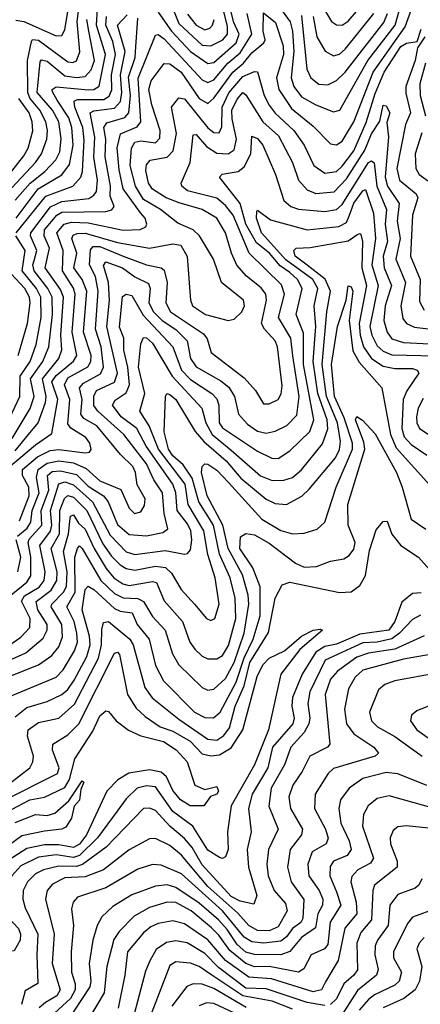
# Model space of a CAD drawing. Extents: x 1308313 to 1441400, y 959662 to 1036319.
# Tile 475 of 656: x 1408611 to 1409982, y 965365 to 968734. Entities that reach past the tile are written whole.
import ezdxf

# ---------------------------------------------------------------- set-up
doc = ezdxf.new("R2010")
doc.units = 0

msp = doc.modelspace()

# ---------------------------------------------------------------- linework, layer by layer
at = {"layer": '0CON10XD'}
for points in [[(1409125.4, 968795), (1409155, 968720.6), (1409235, 968646.7), (1409265, 968645.1), (1409305.9, 968665), (1409321.6, 968685), (1409322.2, 968712.2), (1409281.1, 968875)], [(1408568, 968142), (1408664.9, 968245.1), (1408684.9, 968275.1), (1408703.2, 968325), (1408706.3, 968355), (1408700.5, 968385), (1408679.4, 968425), (1408645.2, 968465.2), (1408638.7, 968485), (1408637.8, 968595), (1408650.6, 968659.4), (1408655, 968666.3), (1408675, 968664.6), (1408775, 968590), (1408792.9, 968587.1), (1408805, 968593.3), (1408816.2, 968623.8), (1408807.4, 968727.4), (1408822.5, 968845)], [(1408597.9, 968732.1), (1408625, 968728.5), (1408735, 968678.9), (1408755, 968679.7), (1408765, 968700), (1408789.5, 968845)], [(1409085, 968759.4), (1409130.5, 968695), (1409195.7, 968625.7), (1409255, 968584.3), (1409275, 968588.2), (1409352, 968655), (1409362.5, 968685), (1409344, 968725), (1409318.5, 968825)], [(1408610.3, 967019.7), (1408643, 967105), (1408642.1, 967135), (1408620.4, 967175), (1408620.1, 967195), (1408671.8, 967238.2), (1408715, 967260), (1408745, 967263.2), (1408835, 967252.2), (1408849.4, 967255), (1408855.8, 967264.2), (1408850.9, 967285), (1408837.4, 967305), (1408786.1, 967336.1), (1408775, 967352), (1408782.7, 967435), (1408764.2, 967485), (1408775, 967508.7), (1408843.7, 967546.3), (1408854.4, 967565), (1408855.7, 967585.7), (1408829.4, 967665), (1408840.4, 967805), (1408824.8, 967844.8), (1408796, 967885), (1408806.8, 967935), (1408788.7, 967985), (1408793.6, 967996.4), (1408807.5, 968002.5), (1408835, 968004.1), (1408945, 967972.2), (1409055, 967953), (1409135, 967967.5), (1409162.8, 967962.8), (1409184.3, 967924.3), (1409195.3, 967775), (1409202.2, 967755), (1409246.4, 967725), (1409324.6, 967705.4), (1409345, 967709.6), (1409370.6, 967735), (1409380.3, 967755), (1409376.7, 967775), (1409301.1, 967835), (1409273.9, 967915), (1409226, 967995), (1409205, 968015.3), (1409152, 968038), (1409092.2, 968085), (1409035, 968119), (1409006.9, 968165), (1408988.9, 968235), (1408993.3, 968295), (1409004.8, 968315), (1409025, 968320.2), (1409075, 968313), (1409090.8, 968329.2), (1409092, 968355), (1409062.9, 968442.9), (1409053.3, 968495), (1409061.2, 968525), (1409105, 968584.5), (1409125, 968583.1), (1409163.1, 968555), (1409225, 968464.1), (1409255, 968447), (1409275, 968465.2), (1409340.6, 968555), (1409377.3, 968585), (1409405, 968621.3), (1409447, 968655), (1409451.4, 968665), (1409444.6, 968695.4), (1409445, 968757.3), (1409486.9, 968725), (1409512.9, 968645), (1409513.7, 968615), (1409489.6, 968535), (1409498.3, 968495), (1409540.7, 968430.7), (1409615, 968370.2), (1409675, 968309.6), (1409695, 968305.9), (1409715, 968318.6), (1409755, 968384.7), (1409820.8, 968555), (1409929.8, 968710.2), (1409967.4, 968812.6)], [(1409509.5, 968765), (1409537.1, 968727.1), (1409544.9, 968694.9), (1409549.3, 968625), (1409539.7, 968535), (1409549.1, 968505), (1409575, 968470.5), (1409625, 968442.5), (1409685, 968418.9), (1409706.5, 968425), (1409802.4, 968595), (1409896.4, 968715), (1409923.3, 968815)], [(1409636.9, 968796.9), (1409678.5, 968728.5), (1409695, 968716.8), (1409715, 968715.2), (1409735, 968728.6), (1409770.3, 968769.7)], [(1408598.5, 968055), (1408674.1, 968155), (1408755, 968203.1), (1408781.3, 968238.7), (1408793.7, 968305), (1408789.4, 968365), (1408778.4, 968398.4), (1408738.8, 968458.8), (1408722.8, 968487.2), (1408722.3, 968495), (1408735.3, 968504.7), (1408846.2, 968493.8), (1408865, 968495.4), (1408882.9, 968507.1), (1408904.6, 968614.6), (1408873.5, 968715), (1408877.1, 968772.9)], [(1408564.3, 967195), (1408665, 967280.1), (1408721.1, 967318.9), (1408741, 967435), (1408721.1, 967495), (1408735, 967516.7), (1408794.4, 967565.6), (1408806, 967585), (1408790.5, 967665), (1408800.9, 967795), (1408795, 967816.1), (1408757.4, 967875), (1408759.7, 967945), (1408738.1, 968005), (1408763, 968035), (1408788.3, 968041.7), (1408845, 968039.1), (1408965, 968014.4), (1409023.6, 968016.4), (1409042.5, 968025), (1409046.4, 968035), (1409040, 968055), (1409023.8, 968073.8), (1408965.1, 968155), (1408950.9, 968220.9), (1408944.3, 968295.7), (1408956.2, 968343.8), (1409012.7, 968367.3), (1409025.1, 968384.9), (1409015.7, 968534.3), (1409075, 968681.2), (1409085, 968682.9), (1409105, 968668.4), (1409235, 968528.9), (1409255, 968519.8), (1409275, 968528.5), (1409323, 968585), (1409365, 968620.8), (1409405.2, 968684.8), (1409388.9, 968755)], [(1408585, 967301.2), (1408646.4, 967403.6), (1408660.2, 967445), (1408647.8, 967505), (1408690.1, 967565), (1408710.6, 967615), (1408722.9, 967725), (1408721.4, 967785), (1408706.9, 967815), (1408659.9, 967875), (1408655.5, 967895), (1408660.2, 967909.8), (1408669.3, 967945), (1408647.7, 967995), (1408649.3, 968005), (1408716.1, 968093.9), (1408755, 968112.6), (1408847.5, 968122.5), (1408865, 968133.4), (1408873.3, 968146.7), (1408876.9, 968185), (1408864.2, 968264.2), (1408867.3, 968332.7), (1408851.4, 968415), (1408865, 968422.7), (1408935, 968430.9), (1408955.5, 968454.5), (1408960.8, 968485), (1408955.2, 968545), (1408971.9, 968625), (1408945.8, 968715), (1408978.8, 968751.2)], [(1408595, 967259.4), (1408640.3, 967315), (1408674, 967355), (1408698.6, 967425), (1408700.9, 967445), (1408688.7, 967505), (1408744.1, 967575), (1408754.6, 967605), (1408751.6, 967655), (1408760.3, 967785), (1408750.5, 967810.5), (1408698.2, 967885), (1408712.8, 967952.8), (1408694.5, 967995), (1408695.3, 968015), (1408737.6, 968065), (1408755, 968076), (1408905, 968077.9), (1408926.1, 968083.9), (1408933.8, 968095), (1408920.8, 968130.8), (1408921.5, 968165), (1408902.9, 968265), (1408905.1, 968325), (1408898.5, 968365), (1408908.7, 968381.3), (1408970.1, 968399.9), (1408984.2, 968415.8), (1408990.4, 968475), (1408982.6, 968537.4), (1409005.5, 968605), (1409008.7, 968641.3), (1409015, 968739.1)], [(1408595, 968116.4), (1408646, 968175), (1408696.5, 968215), (1408734.5, 968255), (1408748.5, 968281.5), (1408753.1, 968326.9), (1408744.9, 968385), (1408722.7, 968425), (1408670.6, 968485), (1408680.3, 968589.7), (1408685, 968596.7), (1408705, 968592.5), (1408765, 968542.4), (1408805, 968535.8), (1408835, 968540.1), (1408855, 968562.9), (1408866.6, 968595), (1408847.2, 968695), (1408840.3, 968735)], [(1408598.8, 968005), (1408700.1, 968129.9), (1408793.1, 968165), (1408819.6, 968195), (1408825.6, 968214.4), (1408831.9, 968321.9), (1408827.2, 968365), (1408798.9, 968435), (1408797, 968455), (1408808.4, 968461.6), (1408898.8, 968461.2), (1408917.2, 968472.8), (1408926.2, 968493.8), (1408924.6, 968545), (1408938.1, 968615), (1408929.1, 968659.1), (1408905.9, 968715), (1408907.8, 968745)], [(1409185, 968752.7), (1409214.5, 968715), (1409245, 968699.3), (1409262, 968705), (1409270.4, 968715), (1409275.9, 968735)], [(1409575, 968748.1), (1409594.2, 968565), (1409607.9, 968535), (1409635, 968513.5), (1409665, 968510.9), (1409695, 968526.1), (1409725.3, 968554.7), (1409857.6, 968725), (1409869.8, 968755)], [(1409614.9, 968745), (1409627.7, 968675), (1409656.8, 968626.8), (1409685, 968610.2), (1409705, 968616.1), (1409725, 968633), (1409823.6, 968755)], [(1409157.1, 968107.1), (1409112.2, 968125), (1409065, 968154.5), (1409051.8, 968175), (1409042.2, 968217.8), (1409045, 968237.1), (1409056.8, 968253.2), (1409115, 968264.2), (1409136, 968285), (1409147.4, 968345), (1409130.4, 968435), (1409155, 968467.2), (1409175, 968463.8), (1409255, 968364.2), (1409275, 968348.7), (1409293, 968347), (1409302.7, 968367.3), (1409303.6, 968435), (1409326.5, 968483.5), (1409375, 968539.3), (1409415, 968557.2), (1409425, 968555.6), (1409448.1, 968475), (1409465, 968442), (1409485, 968414.1), (1409549.5, 968355), (1409584.1, 968305), (1409618.1, 968235), (1409655, 968209.1), (1409695, 968215.2), (1409715, 968233.2), (1409754.3, 968285), (1409797.1, 968382.9), (1409828, 968482), (1409858.3, 968555), (1409915, 968642.6), (1409935, 968654.2), (1409970.9, 968659.1), (1409985, 968702)], [(1409997.9, 968675), (1409972.1, 968637.9), (1409964, 968595), (1409932.8, 968505), (1409932.2, 968482.2), (1409948.5, 968415), (1409931.2, 968375), (1409901.7, 968225), (1409911, 968185), (1409968.5, 968138.5), (1409974.1, 968125), (1409954.9, 968065), (1409948.3, 967925), (1409981.3, 967845), (1409979.5, 967769.5), (1409995, 967740.2)], [(1409999.9, 968585), (1409980.2, 968515), (1409981.6, 968475), (1410000, 968405)], [(1408508.4, 968121.6), (1408625, 968268.4), (1408639.1, 968295), (1408655.6, 968354.4), (1408653.3, 968385), (1408642.8, 968415), (1408608, 968465)], [(1409545.5, 967584.5), (1409538.6, 967645), (1409496.9, 967715), (1409517.2, 967795), (1409506.8, 967826.8), (1409396.1, 967935), (1409340.9, 968065), (1409315, 968098.9), (1409285, 968123.3), (1409185, 968148.8), (1409165.8, 968165), (1409162.9, 968175), (1409194.2, 968245.8), (1409205, 968340.4), (1409215, 968341.6), (1409249.8, 968299.8), (1409285, 968277.3), (1409324.6, 968275.4), (1409345, 968288.8), (1409352.6, 968325), (1409337.5, 968395), (1409336.8, 968425), (1409355, 968462.4), (1409375, 968484.7), (1409385, 968477.5), (1409443.4, 968385), (1409496.4, 968336.4), (1409545, 968245.5), (1409564.8, 968185), (1409595, 968152.5), (1409625, 968139.8), (1409686.9, 968145), (1409730, 968190), (1409792.4, 968287.6), (1409815, 968344.1), (1409843.1, 968386.9), (1409855, 968441.4), (1409865, 968439.4), (1409877.9, 968415), (1409867.4, 968382.6), (1409873.1, 968333.1), (1409862.1, 968195), (1409870.3, 968165), (1409909.6, 968105), (1409903.2, 968045), (1409913.3, 967985), (1409898, 967915), (1409931.4, 967835), (1409915.7, 967755), (1409921.8, 967711.8), (1409934.9, 967694.9), (1409962.1, 967682.1), (1410065, 967669.3)], [(1409535, 967869.2), (1409502.2, 967892.2), (1409466.1, 967935), (1409421.1, 967971.1), (1409384.8, 968034.8), (1409365.4, 968105.4), (1409294.7, 968195), (1409304.3, 968205.7), (1409358.8, 968215), (1409379.5, 968230.5), (1409401.7, 968275), (1409405, 968336.2), (1409425, 968328), (1409442.9, 968305), (1409485.9, 968205), (1409514.8, 968115), (1409539.2, 968095), (1409565, 968086), (1409655, 968077.5), (1409695.8, 968085), (1409715, 968101.9), (1409805, 968245.2), (1409815, 968250.9), (1409824.5, 968244.5), (1409833.7, 968165), (1409866.7, 968085), (1409862.1, 968035), (1409869.3, 967975), (1409855.4, 967925.4), (1409858.9, 967885), (1409883.7, 967825), (1409862.2, 967755), (1409857.7, 967705), (1409868.5, 967665), (1409885, 967642.3), (1409925, 967630.1), (1410105, 967620.1)], [(1409987.2, 968347.2), (1409964.8, 968275), (1409966.8, 968225), (1409978.8, 968205), (1410033.9, 968165)], [(1409208.8, 966735), (1409250, 966685), (1409265, 966678.8), (1409279.1, 966685), (1409293, 966735), (1409280.4, 966825), (1409254.7, 966904.7), (1409241.1, 966985), (1409187.6, 967075), (1409176.6, 967145), (1409085.9, 967265), (1409054, 967345), (1409022.4, 967395), (1409039.3, 967455), (1409017.8, 967545), (1409025.7, 967625), (1409035, 967646.7), (1409045, 967645.3), (1409065, 967627.1), (1409132.2, 967515), (1409234.5, 967405), (1409248.3, 967355), (1409270.1, 967315), (1409335, 967261.3), (1409435, 967173.2), (1409475, 967157.1), (1409515, 967158.8), (1409545, 967168.1), (1409575, 967194.3), (1409647.4, 967282.6), (1409665.1, 967334.9), (1409663, 967365), (1409631.7, 967455), (1409615.1, 967565), (1409624.7, 967684.7), (1409618.8, 967755), (1409631, 967815), (1409614.6, 967845), (1409522.2, 967912.2), (1409438, 968005), (1409421.4, 968055), (1409422.4, 968077.6), (1409425, 968082), (1409469, 968049), (1409595, 968015.2), (1409703.2, 968026.8), (1409729.5, 968040.5), (1409739.7, 968065), (1409755, 968106), (1409785, 968149), (1409795, 968152.7), (1409821.8, 968071.8), (1409828.6, 967985), (1409815.9, 967895), (1409838.4, 967825), (1409809.8, 967685), (1409816.1, 967655), (1409835, 967618.7), (1409855, 967600.1), (1409885, 967587.9), (1410034.3, 967584.3)], [(1408603.1, 966966.9), (1408636.7, 966995), (1408649.1, 967015), (1408653.4, 967055), (1408677.4, 967115), (1408668.3, 967168.3), (1408674, 967195), (1408705, 967217.1), (1408745, 967224.6), (1408795, 967217.9), (1408838.4, 967198.4), (1408885, 967155.9), (1408956.8, 967126.8), (1408985, 967062.7), (1409003.1, 967045), (1409025, 967050.4), (1409038.1, 967071.9), (1409040, 967095), (1409013.2, 967143.2), (1409007.5, 967185), (1408998, 967205), (1408956.2, 967246.2), (1408875.2, 967345), (1408829.8, 967369.8), (1408819.6, 967385), (1408824.1, 967435), (1408815.5, 967475), (1408829, 967491), (1408887.5, 967522.5), (1408897.9, 967545), (1408889.5, 967615), (1408869.6, 967675), (1408879.4, 967805), (1408870, 967855), (1408850, 967895), (1408853.2, 967946.8), (1408862, 967958), (1408885, 967957.8), (1408965, 967925.1), (1409045, 967895.2), (1409094.4, 967885), (1409105, 967877.1), (1409115.5, 967835.5), (1409111.2, 967765), (1409126.6, 967735), (1409239.9, 967659.9), (1409252.7, 967642.7), (1409265.9, 967595), (1409379.1, 967509.1), (1409417.8, 967465), (1409445, 967420), (1409465, 967420), (1409495.4, 967435), (1409506.3, 967453.7), (1409508.8, 967481.2), (1409493.5, 967615), (1409484.8, 967635), (1409449, 967675), (1409438.6, 967695), (1409456.1, 967775), (1409453, 967795), (1409437.3, 967817.3), (1409386.6, 967856.6), (1409354.1, 967894.1), (1409335.2, 967935), (1409315.1, 968005.1), (1409285, 968055.2), (1409235.3, 968085), (1409157.1, 968107.1)], [(1408559.3, 967335), (1408611.1, 967445), (1408612.7, 967515), (1408646.5, 967565), (1408666.6, 967623.4), (1408683.6, 967715), (1408683.2, 967785), (1408668, 967815), (1408618.6, 967875), (1408628.8, 967945), (1408597.2, 967995)], [(1408783, 967027), (1408785, 967036), (1408795, 967039.7), (1408811.9, 967011.9), (1408835, 966991), (1408865.5, 966925), (1408906.4, 966856.4), (1408933.1, 966825), (1408964.2, 966804.2), (1408985, 966798.4), (1409065, 966811.7), (1409079, 966809), (1409105.4, 966745.4), (1409167.7, 966675), (1409193.5, 966605), (1409210.4, 966580.4), (1409235, 966556.8), (1409255, 966548), (1409285, 966547.1), (1409305, 966558.9), (1409325, 966593.3), (1409350.1, 966685), (1409348.8, 966755), (1409331, 966825), (1409294.7, 966905), (1409273.9, 967005), (1409223.4, 967085), (1409200.8, 967165), (1409170.7, 967210.7), (1409135, 967242.3), (1409119.7, 967265), (1409105.5, 967324.5), (1409109.7, 967445), (1409114.7, 967455.3), (1409125, 967451.9), (1409144.8, 967435), (1409211.2, 967325), (1409240.5, 967290.5), (1409317.1, 967225), (1409367.7, 967165), (1409455, 967094), (1409485, 967078.7), (1409524.3, 967075.7), (1409576.1, 967103.9), (1409602.2, 967127.8), (1409692, 967235), (1409705, 967263.3), (1409708.6, 967291.4), (1409698.8, 967355), (1409660.5, 967445), (1409646.3, 967555), (1409662.5, 967735), (1409675.1, 967805), (1409656.2, 967846.2), (1409595, 967893.9), (1409554, 967925), (1409549.5, 967945), (1409557.4, 967952.6), (1409605, 967954.5), (1409735, 967977.4), (1409765, 967998.3), (1409775, 968003.1), (1409778.9, 967998.9), (1409784.5, 967975), (1409782.5, 967885), (1409797.6, 967825), (1409773.1, 967695), (1409776.1, 967655), (1409787.6, 967615), (1409815, 967575.4), (1409855, 967548.3), (1409895, 967540.3), (1409955, 967540.2), (1409971.1, 967535), (1409976.9, 967525), (1409935.8, 967464.2), (1409923.9, 967435), (1409918.4, 967335), (1409927, 967307), (1409951.1, 967281.1), (1410005, 967244.1)], [(1408575, 966760.4), (1408635, 966809.9), (1408648.9, 966831.1), (1408649.1, 966895), (1408639.9, 966945), (1408643.4, 966956.6), (1408686.6, 967005), (1408684, 967055), (1408710, 967125), (1408705.7, 967174.3), (1408721.5, 967188.5), (1408750.8, 967190.8), (1408805, 967178.3), (1408845, 967138.6), (1408897.3, 967105), (1408913.2, 967085), (1408945, 967007.6), (1408985, 966973.2), (1409045, 966968), (1409100.2, 966979.8), (1409117.5, 966992.5), (1409104.9, 967045), (1409099.3, 967115), (1409069.5, 967159.5), (1409044.9, 967215), (1408967.7, 967315), (1408877.7, 967395), (1408864.2, 967414.2), (1408864.3, 967445.7), (1408873.7, 967465), (1408935, 967493.7), (1408945.3, 967525), (1408909.4, 967685), (1408918.4, 967775), (1408914.7, 967835), (1408897.3, 967892.7), (1408905, 967905.5), (1408962.6, 967885), (1409005, 967854), (1409051.2, 967831.2), (1409057, 967815), (1409052.2, 967765), (1409068.3, 967735), (1409098.5, 967705), (1409145, 967674.6), (1409183.8, 967635), (1409195.4, 967575), (1409215, 967545.9), (1409298.9, 967498.9), (1409326.9, 967476.9), (1409345.5, 967445), (1409359.6, 967385), (1409390.2, 967350.2), (1409425, 967326.7), (1409455, 967319.2), (1409485, 967326.1), (1409525, 967346.2), (1409559, 967381), (1409567.2, 967445), (1409545.5, 967584.5)], [(1408569.6, 966590.4), (1408615, 966621.7), (1408644.8, 966655), (1408646.2, 966685), (1408616.9, 966745), (1408627.4, 966762.6), (1408676.9, 966793.1), (1408694.9, 966815), (1408697.4, 966845), (1408679.2, 966935), (1408715.9, 966984.1), (1408721.1, 967005), (1408715.6, 967055), (1408744.1, 967145.9), (1408765, 967152.5), (1408795, 967143.2), (1408860.1, 967085), (1408920.6, 966970.6), (1408975, 966913), (1409005, 966904), (1409108.1, 966918.1), (1409175, 966906.1), (1409185, 966907.5), (1409195, 966920.8), (1409200.5, 966955), (1409196.2, 966985), (1409185, 967009.2), (1409149.8, 967055), (1409145.5, 967115), (1409135.3, 967145), (1409043.4, 967275), (1409011.7, 967335), (1408957.7, 967375), (1408928.5, 967415), (1408937.1, 967432.9), (1408975, 967457.4), (1408986.1, 967485), (1408981.1, 967545), (1408966.9, 967603.1), (1408967, 967645), (1408952.1, 967682.1), (1408962.9, 967787.1), (1408974.8, 967795.2), (1408995, 967790), (1409033.1, 967723.1), (1409135, 967614.8), (1409164.9, 967534.9), (1409195, 967503.3), (1409268.4, 967455), (1409285, 967437.4), (1409292.3, 967415), (1409293.6, 967355), (1409305, 967337.9), (1409425, 967257.6), (1409473.7, 967233.7), (1409495, 967232.7), (1409535, 967259.2), (1409604.4, 967325), (1409618, 967365), (1409582.7, 967555), (1409581.8, 967661.8), (1409557.3, 967725), (1409577.2, 967815), (1409561.5, 967845), (1409535, 967869.2)], [(1408605.4, 967585), (1408637.6, 967695), (1408646.2, 967765), (1408644.1, 967785), (1408628, 967815), (1408581.8, 967865)], [(1409325, 967150.7), (1409439.8, 967025), (1409505, 966986.6), (1409544.7, 966975.3), (1409585, 966977.5), (1409628.5, 966991.5), (1409655, 967015.5), (1409694.5, 967135), (1409750.3, 967265), (1409750.2, 967285), (1409721.5, 967371.5), (1409688.6, 967445), (1409677.9, 967555), (1409698.3, 967685), (1409728.5, 967775), (1409735, 967824), (1409745, 967820), (1409750.8, 967805), (1409738.5, 967705), (1409750.8, 967600.8), (1409772.4, 967562.4), (1409850.4, 967475), (1409879.7, 967315), (1409899.5, 967269.5), (1410025, 967130.7)], [(1409991.8, 967438.2), (1409974.5, 967405), (1409969.3, 967375), (1409969.8, 967355), (1409978.9, 967335), (1410035, 967299)], [(1409274.2, 966345.8), (1409296.5, 966365), (1409351.9, 966468.1), (1409379.1, 966550.9), (1409410.5, 966615), (1409433.5, 966695), (1409433.9, 966793.9), (1409408.8, 966858.8), (1409363.9, 966925), (1409366.4, 966965), (1409385, 966976.6), (1409415, 966971.7), (1409465, 966942.9), (1409554.9, 966874.9), (1409585, 966860.7), (1409626.3, 966863.7), (1409675, 966881.6), (1409720.1, 966889.9), (1409738.6, 966901.4), (1409755, 966922.2), (1409759.7, 966945), (1409735.6, 967005), (1409734.1, 967075), (1409791.8, 967265), (1409788.7, 967288.7), (1409760, 967365), (1409765, 967376.7), (1409783.7, 967363.7), (1409827.6, 967317.6), (1409900.4, 967185), (1409920.6, 967135), (1409950.8, 967025), (1410001, 966991)], [(1408525, 966397.8), (1408735, 966484.8), (1408759.7, 966510.3), (1408798.8, 966575), (1408808, 966605), (1408806.4, 966635), (1408796.6, 966675), (1408772.4, 966725), (1408800.7, 966775), (1408799.2, 966895), (1408808.4, 966925), (1408815, 966933.8), (1408825, 966924.8), (1408888.8, 966815), (1408935, 966771.2), (1408965, 966755.8), (1409015, 966754), (1409034, 966744), (1409065, 966692.3), (1409108.8, 966645), (1409133.2, 966565), (1409155, 966527.2), (1409235, 966449.4), (1409255, 966440.5), (1409275, 966443.8), (1409315, 966480), (1409345.1, 966534.9), (1409378.6, 966635), (1409394.7, 966735), (1409393, 966765), (1409373.1, 966835), (1409324.4, 966924.4), (1409306.5, 967005), (1409252.5, 967105), (1409233, 967185), (1409235.6, 967205), (1409245, 967214.4), (1409255, 967213.1), (1409285, 967193.4), (1409325, 967150.7)], [(1408583.7, 966546.3), (1408632, 966568), (1408691.5, 966618.5), (1408704.3, 966645), (1408705.1, 966665), (1408672.8, 966715), (1408666.7, 966743.3), (1408718.1, 966781.9), (1408738.1, 966815), (1408738.6, 966845), (1408718.8, 966925), (1408747.1, 966975), (1408747.7, 967055), (1408764, 967096), (1408775, 967106.6), (1408795, 967100.7), (1408840.4, 967055), (1408895, 966940.8), (1408925, 966898.3), (1408955, 966868.8), (1408975, 966856.5), (1409005, 966850.4), (1409075, 966864.9), (1409109.8, 966859.8), (1409130.2, 966840.2), (1409163.4, 966785), (1409208.8, 966735)], [(1408494, 966455), (1408675, 966526.4), (1408721, 966559), (1408745, 966588.6), (1408757.2, 966622.8), (1408755.4, 966665), (1408718.8, 966725), (1408720.5, 966735), (1408760.7, 966775), (1408770.9, 966795), (1408772.9, 966845), (1408760.7, 966915), (1408778.1, 966975), (1408783, 967027)], [(1409808.1, 966918.1), (1409831.2, 966988.8), (1409855, 967016.9), (1409868.9, 967018.9), (1409884.2, 966974.2), (1409915.2, 966935.2), (1409976.2, 966895), (1410060.5, 966800.5)], [(1408604.7, 966845.3), (1408614.4, 966895), (1408598.5, 966955)], [(1408575, 966119.9), (1408645, 966174.2), (1408656, 966195), (1408657.8, 966215), (1408637.6, 966282.4), (1408639.5, 966305), (1408675, 966329.3), (1408745, 966344), (1408798.1, 966391.9), (1408880.2, 966549.8), (1408890.3, 966595), (1408891.8, 966648.2), (1408898, 966672), (1408915, 966674.7), (1408988.2, 966615), (1408999.6, 966595), (1409039.4, 966449.4), (1409064.4, 966414.4), (1409155, 966341), (1409255, 966273), (1409285, 966269.2), (1409310, 966285), (1409328.4, 966311.6), (1409348.4, 966385), (1409378.8, 966455), (1409398.9, 966535), (1409462.2, 966637.8), (1409485.1, 966755), (1409509.2, 966800.8), (1409535, 966810), (1409705, 966774.7), (1409745, 966777.1), (1409775, 966798.6), (1409795, 966832.7), (1409808.1, 966918.1)], [(1408595, 966349.4), (1408635, 966380.6), (1408705, 966400.9), (1408755.1, 966424.9), (1408775, 966442.1), (1408797.4, 966475), (1408840.6, 966555), (1408852.2, 966595), (1408849.6, 966625), (1408824.6, 966715), (1408835, 966784.5), (1408845, 966796.4), (1408865, 966784.8), (1408935, 966719.8), (1408955, 966710.2), (1408995.7, 966705), (1409013.2, 966665), (1409053.6, 966615), (1409076.1, 966525), (1409102.6, 966472.6), (1409209.5, 966365), (1409245, 966346.6), (1409274.2, 966345.8)], [(1409985, 966772.9), (1409955, 966770.4), (1409918.8, 966741.2), (1409895, 966674.8), (1409874.8, 966645), (1409775, 966631.4), (1409695, 966597.1), (1409655, 966589.5), (1409625, 966570), (1409577.5, 966495), (1409544.6, 966415), (1409542.3, 966385), (1409550.5, 966345), (1409546.2, 966325), (1409476.2, 966245), (1409459.9, 966175), (1409406.2, 966085), (1409393.5, 966035), (1409403.6, 965955), (1409389.2, 965895), (1409393.4, 965835), (1409422.4, 965737.6), (1409412.1, 965707.9), (1409365, 965718.8), (1409335, 965734.7), (1409235, 965842.5), (1409201.4, 965901.4), (1409175, 965932.2), (1409124.4, 965974.4), (1409075, 966028.4), (1409055, 966036), (1409035, 966035.2), (1408906.4, 965903.6), (1408826, 965844), (1408805, 965836.9), (1408745, 965838), (1408691.8, 965825), (1408665, 965812.2), (1408637.9, 965785), (1408622.2, 965755), (1408621.6, 965725), (1408629.4, 965695), (1408672.3, 965605), (1408669.1, 965535), (1408672.8, 965437.2), (1408628.9, 965411.1), (1408616.5, 965365)], [(1409983.3, 966696.7), (1409955, 966682.4), (1409911.1, 966635), (1409885, 966616.3), (1409835, 966604.3), (1409785, 966602.6), (1409656.9, 966543.1), (1409604.1, 966435), (1409597.5, 966395), (1409603.8, 966345), (1409600.4, 966325), (1409584.2, 966295.8), (1409538.5, 966245), (1409517.7, 966185), (1409471.3, 966105), (1409463.5, 966043.5), (1409495.6, 965965), (1409462.6, 965895), (1409457.2, 965845), (1409461.7, 965805), (1409482.1, 965755), (1409520.2, 965710.2), (1409525.8, 965685), (1409495, 965630.2), (1409465, 965616.9), (1409425, 965618.4), (1409395.1, 965635.1), (1409357.4, 965677.4), (1409255, 965768.9), (1409165, 965875.5), (1409125, 965908.8), (1409075, 965932.9), (1409055, 965931.2), (1408985, 965894.4), (1408897.7, 965825), (1408835, 965801.9), (1408765, 965797.9), (1408723, 965777), (1408704.3, 965755), (1408699.2, 965725), (1408728.8, 965605), (1408721.4, 965505), (1408749.3, 965415), (1408737.6, 965395), (1408698.8, 965371.2), (1408676.8, 965353.2)], [(1408556.8, 966063.2), (1408739.7, 966155), (1408746.2, 966175), (1408722.5, 966235), (1408723.6, 966255), (1408775, 966287.8), (1408812.8, 966325), (1408935, 966566.9), (1408945, 966570.3), (1408952.2, 966562.2), (1408979.8, 966425), (1409009, 966379), (1409039.9, 966349.9), (1409091.9, 966315), (1409135, 966299.8), (1409194.7, 966265.3), (1409235, 966222.3), (1409265, 966215.4), (1409295, 966219.4), (1409335, 966242.8), (1409375.1, 966304.9), (1409423.2, 966486.8), (1409442.8, 966527.2), (1409465, 966549.6), (1409516.7, 966575), (1409575.7, 966625), (1409615, 966645.4), (1409639.1, 966649.1), (1409647.5, 966645), (1409570.1, 966579.9), (1409504.7, 966495), (1409462.9, 966305), (1409414.9, 966185), (1409335.1, 966045), (1409322.2, 965955), (1409324.3, 965895), (1409315, 965870), (1409305, 965864.7), (1409295, 965867.6), (1409255, 965893.3), (1409203.5, 965975), (1409135, 966025.5), (1409075, 966109.7), (1409045, 966113.5), (1409012.8, 966105), (1408975, 966068.3), (1408944.3, 966025.7)], [(1409995, 966625.9), (1409895, 966580.5), (1409805, 966566.4), (1409765, 966552.9), (1409698.4, 966505), (1409675, 966477.5), (1409656.8, 966425), (1409672.9, 966255), (1409664.4, 966245), (1409604.1, 966215), (1409577.8, 966162.2), (1409545.2, 966115), (1409531.9, 966075), (1409538, 966035), (1409578.4, 965965), (1409575.8, 965945), (1409537, 965895), (1409527.7, 965835), (1409540.4, 965785), (1409583.8, 965723.8), (1409580.4, 965659.6), (1409572.6, 965645), (1409544.2, 965625), (1409524.2, 965595.9), (1409505, 965581.4), (1409445, 965574.2), (1409405, 965578.9), (1409379.5, 965595), (1409305, 965685.5), (1409165, 965811.5), (1409095, 965841.3), (1409065, 965843.3), (1409015, 965827.3), (1408905, 965763.5), (1408808.3, 965731.7), (1408793.9, 965715), (1408788, 965692), (1408795.2, 965635), (1408786.6, 965545), (1408787.6, 965475), (1408800.5, 965435), (1408800, 965415), (1408784.9, 965385), (1408730.2, 965335)], [(1410075, 966572.1), (1409925, 966546.2), (1409785, 966508.2), (1409759.6, 966485), (1409735.8, 966445), (1409722.3, 966375), (1409729.8, 966325), (1409755, 966290.4), (1409822.9, 966245), (1409838.5, 966225), (1409827.1, 966215), (1409685, 966172.3), (1409667.1, 966155), (1409622, 966085), (1409620.4, 966035), (1409657.9, 965965), (1409666.6, 965933.4), (1409659.4, 965915), (1409612.4, 965887.6), (1409597, 965845), (1409600.6, 965805), (1409635.5, 965755), (1409648.6, 965725), (1409647.5, 965705), (1409631, 965675), (1409622.9, 965627.1), (1409575, 965594.1), (1409535, 965545.8), (1409505, 965535.1), (1409415, 965535.6), (1409385, 965543.8), (1409355, 965570), (1409320.9, 965620.9), (1409291.1, 965655), (1409225, 965711.3), (1409145, 965764.9), (1409115, 965774), (1409075, 965769.8), (1408995, 965740.2), (1408929.8, 965700.2), (1408892.2, 965665), (1408875.3, 965635), (1408861.4, 965585), (1408848.8, 965505), (1408854.3, 965445), (1408850.8, 965425), (1408739.3, 965255)], [(1410045, 966499.6), (1409895, 966472.7), (1409860.6, 966459.4), (1409839, 966441), (1409808.6, 966365), (1409815.3, 966335), (1409836, 966315), (1409895, 966281.6), (1409988.1, 966215)], [(1408585, 966032.6), (1408645, 966064.9), (1408695.9, 966074.1), (1408765, 966107.7), (1408781.4, 966135), (1408799.1, 966205), (1408860.5, 966299.5), (1408885, 966352.2), (1408905, 966369.6), (1408915, 966367.3), (1408940.5, 966335), (1408983.3, 966303.4), (1409025, 966284.5), (1409102.5, 966265), (1409146.3, 966236.3), (1409184.5, 966195), (1409210, 966115), (1409245, 966100), (1409285, 966110.5), (1409290.9, 966095), (1409286, 966085), (1409263.9, 966076.1), (1409240.8, 966045), (1409194, 966045), (1409161.6, 966065), (1409135, 966097.5), (1409113.3, 966143.3), (1409095, 966159.5), (1409055, 966167.4), (1408983.9, 966156.1), (1408946.2, 966133.8), (1408909.5, 966095), (1408839.1, 965945), (1408815, 965913), (1408795, 965901.4), (1408745, 965911.1), (1408695, 965911.1), (1408635, 965898.6), (1408555, 965847.3)], [(1410035, 966395.8), (1409970.3, 966369.7), (1409952.2, 966355), (1409948.8, 966335), (1409970, 966305), (1410045, 966252)], [(1408595, 965987.1), (1408665, 966014.5), (1408705, 966012), (1408731, 966019), (1408778.8, 966061.2), (1408825, 966130), (1408830, 966125), (1408819.6, 966100.4), (1408815, 966064.4), (1408796.9, 966043.1), (1408788, 966002), (1408768.1, 965971.9), (1408755.2, 965964.8), (1408695, 965958.3), (1408617.9, 965942.1), (1408525, 965874.8)], [(1410005, 966113.7), (1409905, 966153.8), (1409865, 966158.6), (1409785, 966137.9), (1409738.1, 966105), (1409708.6, 966065), (1409702.8, 966035), (1409709.7, 965985), (1409738.5, 965925), (1409745.5, 965895), (1409731.4, 965875), (1409685.1, 965854.9), (1409673.6, 965836.4), (1409672.8, 965805), (1409695, 965750.3), (1409709.6, 965705), (1409673.3, 965646.7), (1409665, 965569.7), (1409654.1, 965555), (1409608.2, 965535), (1409583.5, 965486.5), (1409564.8, 965475.2), (1409465, 965494.7), (1409415, 965493.4), (1409385, 965505.1), (1409330, 965550), (1409292.6, 965602.6), (1409267.4, 965627.3), (1409197.7, 965685), (1409145, 965713.4), (1409115, 965715.5), (1409055, 965697.1), (1409002.9, 965667.1), (1408950.7, 965615), (1408932.4, 965587.6), (1408909.2, 965495), (1408899.7, 965405), (1408846.5, 965315)], [(1410075, 966022.6), (1409875, 966079), (1409835, 966069.7), (1409804, 966045), (1409787.2, 966015), (1409784.4, 965975), (1409822, 965865), (1409811.8, 965848.2), (1409768.2, 965825), (1409747.8, 965802.2), (1409744.4, 965785), (1409762.8, 965715), (1409764.5, 965675), (1409724.2, 965625.8), (1409701, 965515), (1409658.1, 965441.9), (1409644, 965415), (1409615, 965408.7), (1409472.8, 965452.7), (1409395, 965457.9), (1409315, 965515.8), (1409255, 965586.2), (1409175, 965641), (1409135, 965650.5), (1409085, 965641.8), (1409059.5, 965630.5), (1409035, 965610.5), (1408979.4, 965545), (1408970.2, 965465), (1408947.3, 965352.7)], [(1408944.3, 966025.7), (1408877.4, 965935), (1408815, 965874.2), (1408795, 965867.5), (1408735, 965876.6), (1408675, 965869.3), (1408615, 965838.7), (1408583.6, 965805), (1408567.8, 965765), (1408558, 965688), (1408569.3, 965665), (1408606.3, 965625), (1408613.7, 965605), (1408611.9, 965585), (1408591.2, 965548.8), (1408545, 965544.2), (1408521.5, 965535), (1408498.9, 965515), (1408491.8, 965495), (1408500.5, 965465), (1408541.6, 965411.6), (1408552.8, 965385), (1408539.5, 965305)], [(1410107.4, 965957.4), (1409935, 965976.2), (1409905, 965972.3), (1409889.7, 965960.2), (1409879.2, 965935), (1409879.8, 965915), (1409903.2, 965855), (1409903.5, 965835), (1409825, 965772.7), (1409819.3, 965755), (1409814.6, 965655), (1409778.5, 965611.5), (1409764.8, 965575), (1409766.6, 965483.5), (1409754.3, 965465), (1409719.8, 965435), (1409695, 965384), (1409675, 965364.6)], [(1409987.9, 965795), (1409977.4, 965772.6), (1409965, 965762.6), (1409905, 965741.2), (1409877.4, 965705), (1409871.6, 965635), (1409835.2, 965585), (1409827.6, 965565), (1409827, 965535), (1409838.1, 965485), (1409832, 965465), (1409767.1, 965412.9), (1409703.9, 965315)], [(1410036.6, 965693.4), (1409955, 965663.5), (1409938.2, 965641.9), (1409890.2, 965545), (1409890.9, 965525), (1409917.2, 965475), (1409910.2, 965445), (1409895, 965430.7), (1409825, 965397.4), (1409805, 965381.8), (1409773.3, 965345)], [(1409995.7, 965594.3), (1409978.3, 965575), (1409970, 965555), (1409987.2, 965495), (1409979.8, 965445), (1409964.4, 965415), (1409925.8, 965385), (1409855, 965353.2)], [(1409655, 965361.7), (1409595, 965372.1), (1409455, 965418.7), (1409385, 965420.5), (1409291.3, 965491.3), (1409245, 965539.6), (1409184, 965576), (1409145, 965582.1), (1409112.8, 965577.2), (1409077.3, 965552.7), (1409056.2, 965513.8), (1409041.5, 965478.5), (1408998.2, 965315)], [(1409545, 965348.8), (1409475, 965375.9), (1409375, 965394.4), (1409268.5, 965465), (1409225, 965494.5), (1409195, 965506.2), (1409145, 965510.9), (1409125, 965498.5), (1408995.8, 965164.2)], [(1409385.5, 965354.5), (1409275, 965419.6), (1409235, 965434), (1409205, 965435.2), (1409183.2, 965426.8), (1409131.3, 965358.7)], [(1409395, 965311.8), (1409275, 965368), (1409249.6, 965370.4), (1409225, 965360.6)]]:
    msp.add_lwpolyline(points, dxfattribs=at)

doc.saveas('drawing.dxf')
